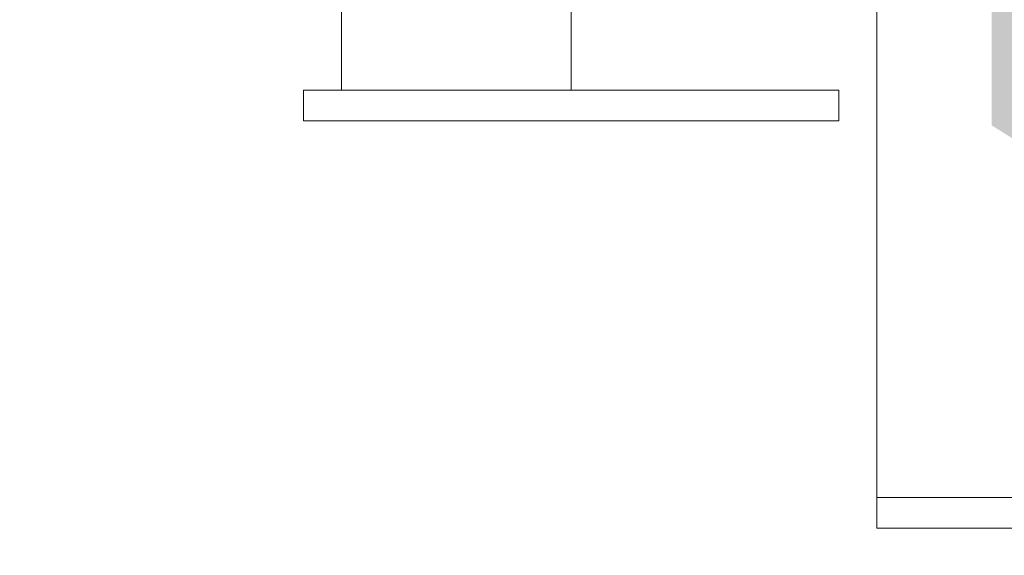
# Model space of a CAD drawing. Header units: millimetres. Extents: x -3490 to 61924, y -72580 to 6847.
# Tile 827 of 1056: x 26546 to 26803, y 993 to 1133. Entities that reach past the tile are written whole.
import ezdxf

# ---------------------------------------------------------------- set-up
doc = ezdxf.new("R2010")
doc.units = ezdxf.units.MM
doc.layers.add('COTAS_P', color=1, linetype='Continuous', lineweight=0)
doc.layers.add('lateral_C05', color=7, linetype='Continuous', lineweight=0)
doc.dimstyles.new('R19_100', dxfattribs={"dimtxt": 250, "dimasz": 150, "dimexe": 150, "dimexo": 80, "dimgap": 100, "dimtad": 1, "dimtih": 1, "dimtoh": 1, "dimdsep": 46, "dimcen": 0.09, "dimadec": 0, "dimazin": 0, "dimtfac": 1, "dimtdec": 4, "dimtofl": 0, "dimtmove": 0, "dimatfit": 3, "dimfxl": 1, "dimtolj": 1, "dimtzin": 0, "dimarcsym": 0})

# ---------------------------------------------------------------- blocks, each defined once
blk = doc.blocks.new('DIM_R29_9')
at = {"layer": 'COTAS_P'}
for p, q in [((26750.07, 1241), (27150.07, 1241)), ((27150.07, 1241), (27105.07, 1091)), ((27150.07, 0), (27150.07, 1241)), ((27150.07, 1241), (27195.07, 1091)), ((27150.07, 0), (27105.07, 150)), ((27150.07, 0), (27195.07, 150)), ((26750.07, 0), (27150.07, 0))]:
    blk.add_line(p, q, dxfattribs=at)
blk.add_text('1241 P', height=250, rotation=90, dxfattribs=at).set_placement((27050.07, 620.5))
blk = doc.blocks.new('DIM_R29_19')
at = {"layer": 'COTAS_P'}
for p, q in [((18820, 2240), (18619.96, 1362.51)), ((18619.96, 1362.51), (18776.21, 1373.05)), ((27699.96, -707.49), (18619.96, 1362.51)), ((18619.96, 1362.51), (18756.2, 1285.3)), ((27900, 170), (27699.96, -707.49)), ((27699.96, -707.49), (27563.71, -630.27)), ((27699.96, -707.49), (27543.71, -718.02))]:
    blk.add_line(p, q, dxfattribs=at)
blk.add_text('9312.96 P', height=250, rotation=167.1576, dxfattribs=at).set_placement((23137.73, 230.02))
blk = doc.blocks.new('DIM_R29_35')
at = {"layer": 'COTAS_P'}
for p, q in [((26795.07, 1320), (27495.07, 1320)), ((27495.07, 1320), (27450.07, 1170)), ((27495.07, 0), (27495.07, 1320)), ((27495.07, 1320), (27540.07, 1170)), ((27495.07, 0), (27450.07, 150)), ((27495.07, 0), (27540.07, 150)), ((26795.07, 0), (27495.07, 0))]:
    blk.add_line(p, q, dxfattribs=at)
blk.add_text('1320 P', height=250, rotation=90, dxfattribs=at).set_placement((27395.07, 660))

msp = doc.modelspace()

# ---------------------------------------------------------------- linework, layer by layer
at = {"layer": 'lateral_C05'}
for p, q in [((26630.067, 1114.5), (26630.067, 1196.5)), ((26690.067, 1114.5), (26690.067, 1196.5)), ((26770.067, 1196.5), (26770.067, 1008)), ((26620.067, 1106.5), (26620.067, 1114.5)), ((26620.067, 1114.5), (26760.067, 1114.5)), ((26630.067, 1114.5), (26690.067, 1114.5)), ((26673.57, 1114.5), (26673.586, 1114.5)), ((26673.586, 1114.5), (26673.618, 1114.5)), ((26673.618, 1114.5), (26673.666, 1114.5)), ((26673.666, 1114.5), (26673.73, 1114.5)), ((26673.73, 1114.5), (26673.81, 1114.5)), ((26673.81, 1114.5), (26673.906, 1114.5)), ((26673.906, 1114.5), (26674.017, 1114.5)), ((26674.017, 1114.5), (26674.143, 1114.5)), ((26674.143, 1114.5), (26674.283, 1114.5)), ((26674.283, 1114.5), (26674.438, 1114.5)), ((26674.438, 1114.5), (26674.607, 1114.5)), ((26674.607, 1114.5), (26674.79, 1114.5)), ((26674.79, 1114.5), (26674.986, 1114.5)), ((26674.986, 1114.5), (26675.194, 1114.5)), ((26675.194, 1114.5), (26675.414, 1114.5)), ((26675.414, 1114.5), (26675.646, 1114.5)), ((26675.646, 1114.5), (26675.889, 1114.5)), ((26675.889, 1114.5), (26676.143, 1114.5)), ((26676.143, 1114.5), (26676.406, 1114.5)), ((26676.406, 1114.5), (26676.678, 1114.5)), ((26676.678, 1114.5), (26676.959, 1114.5)), ((26676.959, 1114.5), (26677.247, 1114.5)), ((26677.247, 1114.5), (26677.543, 1114.5)), ((26677.543, 1114.5), (26677.844, 1114.5)), ((26677.844, 1114.5), (26678.152, 1114.5)), ((26678.152, 1114.5), (26678.464, 1114.5)), ((26678.464, 1114.5), (26678.78, 1114.5)), ((26678.78, 1114.5), (26679.099, 1114.5)), ((26679.099, 1114.5), (26679.42, 1114.5)), ((26679.42, 1114.5), (26679.743, 1114.5)), ((26680.067, 1114.5), (26679.743, 1114.5)), ((26700.067, 1114.5), (26680.067, 1114.5)), ((26700.067, 1114.5), (26700.386, 1114.5)), ((26700.386, 1114.5), (26700.705, 1114.5)), ((26700.705, 1114.5), (26701.021, 1114.5)), ((26701.021, 1114.5), (26701.336, 1114.5)), ((26701.336, 1114.5), (26701.647, 1114.5)), ((26701.647, 1114.5), (26701.954, 1114.5)), ((26701.954, 1114.5), (26702.257, 1114.5)), ((26702.257, 1114.5), (26702.555, 1114.5)), ((26702.555, 1114.5), (26702.847, 1114.5)), ((26702.847, 1114.5), (26703.132, 1114.5)), ((26703.132, 1114.5), (26703.409, 1114.5)), ((26703.409, 1114.5), (26703.679, 1114.5)), ((26703.679, 1114.5), (26703.94, 1114.5)), ((26703.94, 1114.5), (26704.191, 1114.5)), ((26704.191, 1114.5), (26704.433, 1114.5)), ((26704.433, 1114.5), (26704.664, 1114.5)), ((26704.664, 1114.5), (26704.884, 1114.5)), ((26704.884, 1114.5), (26705.092, 1114.5)), ((26705.092, 1114.5), (26705.288, 1114.5)), ((26705.288, 1114.5), (26705.472, 1114.5)), ((26705.472, 1114.5), (26705.643, 1114.5)), ((26705.643, 1114.5), (26705.8, 1114.5)), ((26705.8, 1114.5), (26705.943, 1114.5)), ((26705.943, 1114.5), (26706.073, 1114.5)), ((26706.073, 1114.5), (26706.188, 1114.5)), ((26706.188, 1114.5), (26706.288, 1114.5)), ((26706.288, 1114.5), (26706.373, 1114.5)), ((26706.373, 1114.5), (26706.443, 1114.5)), ((26706.443, 1114.5), (26706.497, 1114.5)), ((26706.497, 1114.5), (26706.536, 1114.5)), ((26706.536, 1114.5), (26706.56, 1114.5)), ((26760.067, 1106.5), (26760.067, 1114.5)), ((26620.067, 1106.5), (26760.067, 1106.5)), ((26673.57, 1106.5), (26673.586, 1106.5)), ((26673.586, 1106.5), (26673.618, 1106.5)), ((26673.618, 1106.5), (26673.666, 1106.5)), ((26673.666, 1106.5), (26673.73, 1106.5)), ((26673.73, 1106.5), (26673.81, 1106.5)), ((26673.81, 1106.5), (26673.906, 1106.5)), ((26673.906, 1106.5), (26674.017, 1106.5)), ((26674.017, 1106.5), (26674.143, 1106.5)), ((26674.143, 1106.5), (26674.283, 1106.5)), ((26674.283, 1106.5), (26674.438, 1106.5)), ((26674.438, 1106.5), (26674.607, 1106.5)), ((26674.607, 1106.5), (26674.79, 1106.5)), ((26674.79, 1106.5), (26674.986, 1106.5)), ((26674.986, 1106.5), (26675.194, 1106.5)), ((26675.194, 1106.5), (26675.414, 1106.5)), ((26675.414, 1106.5), (26675.646, 1106.5)), ((26675.646, 1106.5), (26675.889, 1106.5)), ((26675.889, 1106.5), (26676.143, 1106.5)), ((26676.143, 1106.5), (26676.406, 1106.5)), ((26676.406, 1106.5), (26676.678, 1106.5)), ((26676.678, 1106.5), (26676.959, 1106.5)), ((26676.959, 1106.5), (26677.247, 1106.5)), ((26677.247, 1106.5), (26677.543, 1106.5)), ((26677.543, 1106.5), (26677.844, 1106.5)), ((26677.844, 1106.5), (26678.152, 1106.5)), ((26678.152, 1106.5), (26678.464, 1106.5)), ((26678.464, 1106.5), (26678.78, 1106.5)), ((26678.78, 1106.5), (26679.099, 1106.5)), ((26679.099, 1106.5), (26679.42, 1106.5)), ((26679.42, 1106.5), (26679.743, 1106.5)), ((26680.067, 1106.5), (26679.743, 1106.5)), ((26700.067, 1106.5), (26680.067, 1106.5)), ((26700.067, 1106.5), (26700.386, 1106.5)), ((26700.386, 1106.5), (26700.705, 1106.5)), ((26700.705, 1106.5), (26701.021, 1106.5)), ((26701.021, 1106.5), (26701.336, 1106.5)), ((26701.336, 1106.5), (26701.647, 1106.5)), ((26701.647, 1106.5), (26701.954, 1106.5)), ((26701.954, 1106.5), (26702.257, 1106.5)), ((26702.257, 1106.5), (26702.555, 1106.5)), ((26702.555, 1106.5), (26702.847, 1106.5)), ((26702.847, 1106.5), (26703.132, 1106.5)), ((26703.132, 1106.5), (26703.409, 1106.5)), ((26703.409, 1106.5), (26703.679, 1106.5)), ((26703.679, 1106.5), (26703.94, 1106.5)), ((26703.94, 1106.5), (26704.191, 1106.5)), ((26704.191, 1106.5), (26704.433, 1106.5)), ((26704.433, 1106.5), (26704.664, 1106.5)), ((26704.664, 1106.5), (26704.884, 1106.5)), ((26704.884, 1106.5), (26705.092, 1106.5)), ((26705.092, 1106.5), (26705.288, 1106.5)), ((26705.288, 1106.5), (26705.472, 1106.5)), ((26705.472, 1106.5), (26705.643, 1106.5)), ((26705.643, 1106.5), (26705.8, 1106.5)), ((26705.8, 1106.5), (26705.943, 1106.5)), ((26705.943, 1106.5), (26706.073, 1106.5)), ((26706.073, 1106.5), (26706.188, 1106.5)), ((26706.188, 1106.5), (26706.288, 1106.5)), ((26706.288, 1106.5), (26706.373, 1106.5)), ((26706.373, 1106.5), (26706.443, 1106.5)), ((26706.443, 1106.5), (26706.497, 1106.5)), ((26706.497, 1106.5), (26706.536, 1106.5)), ((26706.536, 1106.5), (26706.56, 1106.5)), ((26770.067, 1008), (26810.067, 1008)), ((26770.067, 1008), (26770.067, 1000)), ((26770.067, 1000), (26810.067, 1000))]:
    msp.add_line(p, q, dxfattribs=at)

# ---------------------------------------------------------------- dimensions: what is measured, and where the dimension line sits
at = {"layer": 'COTAS_P'}
for p1, p2, distance, picture, middle in [((27900, 170), (18820, 2240), 900, 'DIM_R29_19', (23159.956, 327.514)), ((26795.067, 0), (26795.067, 1320), -700, 'DIM_R29_35', (27495.067, 660)), ((26750.067, 0), (26750.067, 1241), -400, 'DIM_R29_9', (27150.067, 620.5))]:
    dim = msp.add_aligned_dim(p1=p1, p2=p2, distance=distance, text='<> P', dimstyle='R19_100', dxfattribs=at)
    dim.commit()
    dim.dimension.update_dxf_attribs({"geometry": picture, "text_midpoint": middle})

doc.saveas('drawing.dxf')
